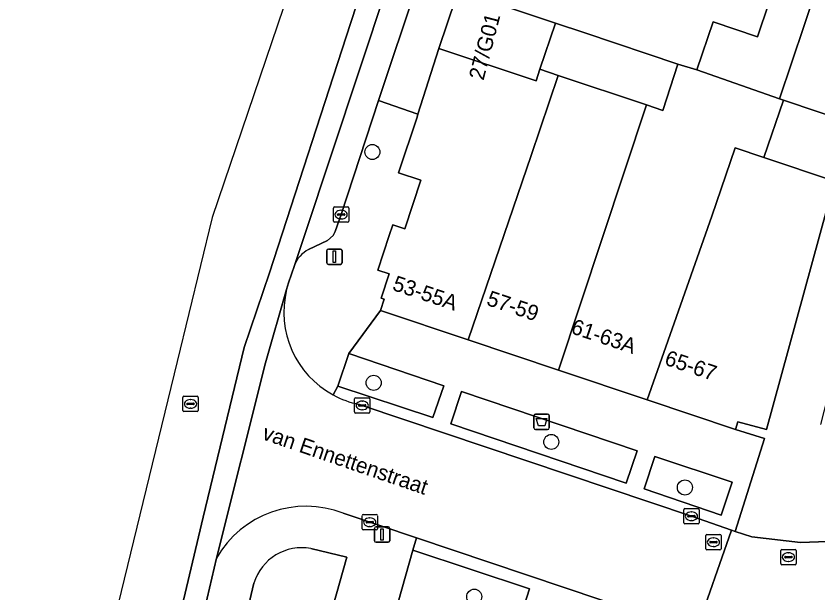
# Model space of a CAD drawing. Extents: x 163147 to 163550, y 380933 to 381639.
# Drawn here: x 163202 to 163254.1, y 381476.8 to 381514.3 of the extents above; entities that cross this region are included whole.
import ezdxf

# ---------------------------------------------------------------- set-up
doc = ezdxf.new("R2010")
doc.units = 0
for name, color, linetype in [('IMGEO_Afvalbak', 7, 'Continuous'), ('IMGEO_Boom', 7, 'Continuous'), ('IMGEO_Erf', 7, 'Continuous'), ('IMGEO_Fietspad_gesloten', 7, 'Continuous'), ('IMGEO_Groenvoorziening', 7, 'Continuous'), ('IMGEO_Kolk', 7, 'Continuous'), ('IMGEO_Lichtmast', 7, 'Continuous'), ('IMGEO_Openbare_ruimte_label', 7, 'Continuous'), ('IMGEO_Pand', 7, 'Continuous'), ('IMGEO_Pand_nummerreeks', 7, 'Continuous'), ('IMGEO_Parkeervlak_open', 7, 'Continuous'), ('IMGEO_Rijbaan_lokaal_gesloten', 7, 'Continuous'), ('IMGEO_Rijbaan_lokaal_open', 7, 'Continuous'), ('IMGEO_Rioolput', 7, 'Continuous'), ('IMGEO_Voetpad_open', 7, 'Continuous')]:
    doc.layers.add(name, color=color, linetype=linetype)

msp = doc.modelspace()

# ---------------------------------------------------------------- linework, layer by layer
at = {"layer": 'IMGEO_Afvalbak'}
for p, q in [((163235.638, 381487.484), (163235.638, 381488.284)), ((163235.638, 381488.284), (163235.638, 381487.484)), ((163235.738, 381488.384), (163236.528, 381488.384)), ((163236.528, 381488.384), (163235.738, 381488.384)), ((163236.628, 381488.284), (163236.628, 381487.484)), ((163236.628, 381487.484), (163236.628, 381488.284)), ((163236.528, 381487.384), (163235.738, 381487.384)), ((163235.738, 381487.384), (163236.528, 381487.384))]:
    msp.add_line(p, q, dxfattribs=at)
msp.add_lwpolyline([(163235.781, 381488.098), (163236.485, 381488.098), (163236.336, 381487.628), (163235.93, 381487.628), (163235.781, 381488.098)], dxfattribs=at)
for centre, start, end in [((163235.738, 381488.284), 90, 180), ((163235.738, 381488.284), 90, 180), ((163236.528, 381488.284), 0, 90), ((163236.528, 381488.284), 360, 90), ((163235.738, 381487.484), 180, 270), ((163235.738, 381487.484), 180, 270), ((163236.528, 381487.484), 270, 0), ((163236.528, 381487.484), 270, 0)]:
    msp.add_arc(centre, 0.1, start, end, dxfattribs=at)
at = {"layer": 'IMGEO_Boom'}
for centre in [(163225.133, 381505.418), (163225.215, 381490.417), (163236.765, 381486.575), (163245.454, 381483.615), (163231.756, 381476.519)]:
    msp.add_circle(centre, 0.489, dxfattribs=at)
at = {"layer": 'IMGEO_Erf'}
msp.add_lwpolyline([(163246.236, 381510.75), (163247.285, 381513.875), (163250.175, 381512.905), (163250.348, 381513.422), (163251.51, 381516.885), (163254.007, 381516.046), (163251.602, 381508.881)], close=True, dxfattribs=at)
msp.add_lwpolyline([(163230.707, 381515.914), (163237.033, 381513.798), (163238.938, 381513.161), (163244.993, 381511.135), (163246.236, 381510.75), (163251.598, 381508.87), (163251.856, 381508.783), (163256.442, 381507.243), (163258.87, 381505.636), (163254.277, 381487.7)], dxfattribs=at)
at = {"layer": 'IMGEO_Fietspad_gesloten'}
for points in [[(163205.141, 381437.39), (163214.084, 381475.132), (163214.995, 381479.021), (163218.191, 381491.718), (163219.555, 381496.475), (163219.682, 381496.916), (163220.06, 381498.046), (163220.71, 381500), (163238.567, 381553.72), (163239.892, 381557.795), (163241.214, 381561.974), (163253.553, 381600.588)], [(163241.568, 381568.239), (163223.711, 381513.764), (163218.451, 381497.565), (163216.801, 381492.716), (163214.12, 381481.676), (163206.489, 381449.486), (163203.704, 381437.827), (163203.421, 381436.022), (163203.421, 381430.45), (163203.421, 381421.474), (163203.421, 381419.565), (163202.361, 381414.066), (163200.997, 381406.978), (163199.813, 381399.806), (163199.503, 381397.64), (163197.853, 381391.449), (163194.244, 381378.759), (163188.546, 381358.485), (163166.425, 381280.691)]]:
    msp.add_lwpolyline(points, dxfattribs=at)
at = {"layer": 'IMGEO_Groenvoorziening'}
for points in [[(163222.877, 381490.201), (163229.069, 381488.157), (163229.781, 381490.227), (163223.609, 381492.317)], [(163230.937, 381489.856), (163230.237, 381487.754), (163241.634, 381483.898), (163242.347, 381485.989)], [(163243.493, 381485.624), (163242.803, 381483.526), (163247.804, 381481.823), (163248.533, 381483.952)], [(163227.756, 381479.535), (163226.814, 381476.166), (163234.397, 381474.039), (163235.34, 381477.027)]]:
    msp.add_lwpolyline(points, close=True, dxfattribs=at)
for points in [[(163216.59, 381473.889), (163221.65, 381472.636), (163223.461, 381479.079), (163221.135, 381479.642)], [(163217.433, 381477.396), (163216.59, 381473.889)]]:
    msp.add_lwpolyline(points, dxfattribs=at)
msp.add_arc((163220.535, 381476.457), 3.241, 79.3331, 163.1572, dxfattribs=at)
at = {"layer": 'IMGEO_Kolk'}
for p, q in [((163222.597, 381500.922), (163222.597, 381501.774)), ((163222.672, 381501.848), (163223.524, 381501.848)), ((163223.085, 381501.628), (163223.11, 381501.628)), ((163223.598, 381501.774), (163223.598, 381500.922)), ((163222.856, 381501.342), (163222.856, 381501.354)), ((163223.294, 381501.305), (163222.896, 381501.305)), ((163222.899, 381501.391), (163223.297, 381501.391)), ((163223.108, 381501.068), (163223.083, 381501.068)), ((163223.34, 381501.354), (163223.34, 381501.342)), ((163223.524, 381500.848), (163222.672, 381500.848)), ((163224.045, 381489.447), (163224.897, 381489.447)), ((163223.97, 381488.521), (163223.97, 381489.373)), ((163224.229, 381488.941), (163224.229, 381488.953)), ((163224.272, 381488.99), (163224.67, 381488.99)), ((163224.458, 381489.227), (163224.483, 381489.227)), ((163224.713, 381488.953), (163224.713, 381488.941)), ((163224.971, 381489.373), (163224.971, 381488.521)), ((163224.897, 381488.447), (163224.045, 381488.447)), ((163224.667, 381488.904), (163224.269, 381488.904)), ((163224.481, 381488.667), (163224.456, 381488.667)), ((163245.38, 381481.319), (163245.38, 381482.171)), ((163245.455, 381482.245), (163246.307, 381482.245)), ((163246.381, 381482.171), (163246.381, 381481.319)), ((163224.46, 381480.931), (163224.46, 381481.783)), ((163224.535, 381481.857), (163225.387, 381481.857)), ((163224.948, 381481.637), (163224.973, 381481.637)), ((163225.461, 381481.783), (163225.461, 381480.931)), ((163245.639, 381481.739), (163245.639, 381481.751)), ((163246.077, 381481.702), (163245.679, 381481.702)), ((163245.682, 381481.788), (163246.08, 381481.788)), ((163245.868, 381482.025), (163245.893, 381482.025)), ((163246.123, 381481.751), (163246.123, 381481.739)), ((163224.719, 381481.351), (163224.719, 381481.363)), ((163225.157, 381481.314), (163224.759, 381481.314)), ((163224.762, 381481.4), (163225.16, 381481.4)), ((163225.203, 381481.363), (163225.203, 381481.351)), ((163246.307, 381481.245), (163245.455, 381481.245)), ((163245.891, 381481.465), (163245.866, 381481.465)), ((163225.387, 381480.857), (163224.535, 381480.857)), ((163224.971, 381481.077), (163224.946, 381481.077))]:
    msp.add_line(p, q, dxfattribs=at)
for points in [[(163222.597, 381500.922), (163222.597, 381501.774)], [(163222.672, 381501.848), (163223.524, 381501.848)], [(163223.598, 381501.774), (163223.598, 381500.922)], [(163223.524, 381500.848), (163222.672, 381500.848)], [(163224.045, 381489.447), (163224.897, 381489.447)], [(163223.97, 381488.521), (163223.97, 381489.373)], [(163224.971, 381489.373), (163224.971, 381488.521)], [(163224.897, 381488.447), (163224.045, 381488.447)], [(163245.38, 381481.319), (163245.38, 381482.171)], [(163245.455, 381482.245), (163246.307, 381482.245)], [(163246.381, 381482.171), (163246.381, 381481.319)], [(163224.46, 381480.931), (163224.46, 381481.783)], [(163224.535, 381481.857), (163225.387, 381481.857)], [(163225.461, 381481.783), (163225.461, 381480.931)], [(163246.307, 381481.245), (163245.455, 381481.245)], [(163225.387, 381480.857), (163224.535, 381480.857)]]:
    msp.add_lwpolyline(points, dxfattribs=at)
for centre, radius, start, end in [((163222.674, 381501.772), 0.0765, 91.552, 178.448), ((163222.674, 381501.772), 0.0765, 91.552, 178.448), ((163223.522, 381501.772), 0.0765, 1.552, 88.448), ((163223.522, 381501.772), 0.0765, 1.552, 88.448), ((163222.674, 381500.924), 0.0765, 181.552, 268.448), ((163222.674, 381500.924), 0.0765, 181.552, 268.448), ((163222.896, 381501.351), 0.0403, 85.8775, 175.7526), ((163222.893, 381501.341), 0.0366, 178.938, 274.7102), ((163223.297, 381501.348), 0.043, 264.8664, 352.4533), ((163223.301, 381501.353), 0.0386, 1.7309, 96.639), ((163223.522, 381500.924), 0.0765, 271.552, 358.448), ((163223.522, 381500.924), 0.0765, 271.552, 358.448), ((163224.047, 381489.371), 0.0765, 91.552, 178.448), ((163224.047, 381489.371), 0.0765, 91.552, 178.448), ((163224.895, 381489.371), 0.0765, 1.552, 88.448), ((163224.895, 381489.371), 0.0765, 1.552, 88.448), ((163224.269, 381488.95), 0.0403, 85.8775, 175.7526), ((163224.266, 381488.94), 0.0366, 178.938, 274.7102), ((163224.67, 381488.947), 0.043, 264.8664, 352.4533), ((163224.674, 381488.952), 0.0386, 1.7309, 96.639), ((163224.047, 381488.523), 0.0765, 181.552, 268.448), ((163224.047, 381488.523), 0.0765, 181.552, 268.448), ((163224.895, 381488.523), 0.0765, 271.552, 358.448), ((163224.895, 381488.523), 0.0765, 271.552, 358.448), ((163245.457, 381482.169), 0.0765, 91.552, 178.448), ((163245.457, 381482.169), 0.0765, 91.552, 178.448), ((163246.305, 381482.169), 0.0765, 1.552, 88.448), ((163246.305, 381482.169), 0.0765, 1.552, 88.448), ((163224.537, 381481.781), 0.0765, 91.552, 178.448), ((163224.537, 381481.781), 0.0765, 91.552, 178.448), ((163225.385, 381481.781), 0.0765, 1.552, 88.448), ((163225.385, 381481.781), 0.0765, 1.552, 88.448), ((163245.679, 381481.748), 0.0403, 85.8775, 175.7526), ((163245.676, 381481.738), 0.0366, 178.938, 274.7102), ((163246.08, 381481.745), 0.043, 264.8664, 352.4533), ((163246.084, 381481.75), 0.0386, 1.7309, 96.639), ((163224.759, 381481.36), 0.0403, 85.8775, 175.7526), ((163224.756, 381481.35), 0.0366, 178.938, 274.7102), ((163225.16, 381481.357), 0.043, 264.8664, 352.4533), ((163225.164, 381481.362), 0.0386, 1.7309, 96.639), ((163245.457, 381481.321), 0.0765, 181.552, 268.448), ((163245.457, 381481.321), 0.0765, 181.552, 268.448), ((163246.305, 381481.321), 0.0765, 271.552, 358.448), ((163246.305, 381481.321), 0.0765, 271.552, 358.448), ((163224.537, 381480.933), 0.0765, 181.552, 268.448), ((163224.537, 381480.933), 0.0765, 181.552, 268.448), ((163225.385, 381480.933), 0.0765, 271.552, 358.448), ((163225.385, 381480.933), 0.0765, 271.552, 358.448)]:
    msp.add_arc(centre, radius, start, end, dxfattribs=at)
for centre, major_axis, ratio, start_param, end_param in [((163223.084, 381501.348), (-0.387, 0.002), 0.722429, 4.712389, 7.853982), ((163223.109, 381501.348), (-0.39, 0.002), 0.717154, 1.570796, 4.712389), ((163224.457, 381488.947), (-0.387, 0.002), 0.722429, 4.712389, 7.853982), ((163224.482, 381488.947), (-0.39, 0.002), 0.717154, 1.570796, 4.712389), ((163224.947, 381481.357), (-0.387, 0.002), 0.722429, 4.712389, 7.853982), ((163224.972, 381481.357), (-0.39, 0.002), 0.717154, 1.570796, 4.712389), ((163245.867, 381481.745), (-0.387, 0.002), 0.722429, 4.712389, 7.853982), ((163245.892, 381481.745), (-0.39, 0.002), 0.717154, 1.570796, 4.712389)]:
    msp.add_ellipse(centre, major_axis=major_axis, ratio=ratio, start_param=start_param, end_param=end_param, dxfattribs=at)
at = {"layer": 'IMGEO_Lichtmast'}
for p, q in [((163222.171, 381498.21), (163222.171, 381499.01)), ((163222.171, 381499.01), (163222.171, 381498.21)), ((163222.271, 381499.11), (163223.061, 381499.11)), ((163223.061, 381499.11), (163222.271, 381499.11)), ((163223.161, 381499.01), (163223.161, 381498.21)), ((163223.161, 381498.21), (163223.161, 381499.01)), ((163223.061, 381498.11), (163222.271, 381498.11)), ((163222.271, 381498.11), (163223.061, 381498.11)), ((163225.268, 381480.155), (163225.268, 381480.955)), ((163225.268, 381480.955), (163225.268, 381480.155)), ((163225.368, 381481.055), (163226.158, 381481.055)), ((163226.158, 381481.055), (163225.368, 381481.055)), ((163226.258, 381480.955), (163226.258, 381480.155)), ((163226.258, 381480.155), (163226.258, 381480.955)), ((163226.158, 381480.055), (163225.368, 381480.055)), ((163225.368, 381480.055), (163226.158, 381480.055))]:
    msp.add_line(p, q, dxfattribs=at)
for points in [[(163222.591, 381498.985), (163222.741, 381498.985), (163222.741, 381498.235), (163222.591, 381498.235), (163222.591, 381498.985)], [(163225.688, 381480.93), (163225.838, 381480.93), (163225.838, 381480.18), (163225.688, 381480.18), (163225.688, 381480.93)]]:
    msp.add_lwpolyline(points, dxfattribs=at)
for centre, start, end in [((163222.271, 381499.01), 90, 180), ((163222.271, 381499.01), 90, 180), ((163223.061, 381499.01), 0, 90), ((163223.061, 381499.01), 360, 90), ((163222.271, 381498.21), 180, 270), ((163222.271, 381498.21), 180, 270), ((163223.061, 381498.21), 270, 0), ((163223.061, 381498.21), 270, 0), ((163225.368, 381480.955), 90, 180), ((163225.368, 381480.955), 90, 180), ((163226.158, 381480.955), 0, 90), ((163226.158, 381480.955), 360, 90), ((163225.368, 381480.155), 180, 270), ((163225.368, 381480.155), 180, 270), ((163226.158, 381480.155), 270, 0), ((163226.158, 381480.155), 270, 0)]:
    msp.add_arc(centre, 0.1, start, end, dxfattribs=at)
at = {"layer": 'IMGEO_Pand'}
for points in [[(163254.007, 381516.046), (163251.51, 381516.885), (163250.348, 381513.422), (163250.175, 381512.905), (163247.285, 381513.875), (163246.236, 381510.75), (163251.602, 381508.881)], [(163229.448, 381512.152), (163235.774, 381510.036), (163236.027, 381510.792), (163237.033, 381513.798), (163230.707, 381515.914), (163230.55, 381515.445)], [(163244.993, 381511.135), (163238.938, 381513.161), (163237.033, 381513.798), (163236.027, 381510.792), (163237.222, 381510.392), (163242.946, 381508.477), (163244.021, 381508.121)], [(163235.451, 381505.198), (163237.222, 381510.392), (163236.027, 381510.792), (163235.774, 381510.036), (163229.448, 381512.152), (163228.097, 381507.872), (163228.037, 381507.687), (163226.827, 381504.068), (163228.287, 381503.58), (163227.233, 381500.431), (163226.453, 381500.688), (163226.232, 381499.996), (163225.479, 381497.747), (163226.224, 381497.497), (163225.697, 381495.921), (163225.9, 381495.853), (163225.655, 381495.122), (163231.365, 381493.21)], [(163251.856, 381508.783), (163251.598, 381508.87), (163246.236, 381510.75), (163244.993, 381511.135), (163244.021, 381508.121), (163242.946, 381508.477), (163237.235, 381491.244), (163243, 381489.314), (163247.194, 381501.256), (163248.716, 381505.698), (163250.582, 381505.06)], [(163231.365, 381493.21), (163237.235, 381491.244), (163242.946, 381508.477), (163237.222, 381510.392), (163235.451, 381505.198)], [(163251.856, 381508.783), (163250.582, 381505.06), (163255.189, 381503.512), (163256.442, 381507.243)], [(163255.189, 381503.512), (163250.582, 381505.06), (163248.716, 381505.698), (163247.194, 381501.256), (163243, 381489.314), (163248.735, 381487.393), (163248.9, 381487.887), (163250.764, 381487.376)]]:
    msp.add_lwpolyline(points, close=True, dxfattribs=at)
at = {"layer": 'IMGEO_Parkeervlak_open'}
for points in [[(163239.892, 381557.795), (163238.567, 381553.72), (163220.71, 381500), (163220.06, 381498.046)], [(163220.987, 381499.078), (163222.218, 381499.676), (163222.586, 381500), (163222.704, 381500.245), (163223.093, 381501.348), (163225.534, 381508.756), (163228.034, 381516.302), (163229.252, 381519.917), (163235.712, 381539.414), (163240.304, 381553.21), (163240.693, 381554.364)]]:
    msp.add_lwpolyline(points, dxfattribs=at)
msp.add_arc((163221.868, 381497.354), 1.936, 117.0739, 159.0622, dxfattribs=at)
at = {"layer": 'IMGEO_Rijbaan_lokaal_gesloten'}
for points in [[(163259.417, 381623.955), (163248.38, 381600.231), (163214.721, 381501.163), (163212.433, 381491.793), (163200.685, 381443.671), (163197.503, 381419.325), (163194.029, 381392.739), (163150.426, 381242.7), (163152.402, 381240.561), (163154.603, 381238.177), (163155.457, 381241.614)], [(163166.425, 381280.691), (163188.546, 381358.485), (163194.244, 381378.759), (163197.853, 381391.449), (163199.503, 381397.64), (163199.813, 381399.806), (163200.997, 381406.978), (163202.361, 381414.066), (163203.421, 381419.565), (163203.421, 381421.474), (163203.421, 381430.45), (163203.421, 381436.022), (163203.704, 381437.827), (163206.489, 381449.486), (163214.12, 381481.676), (163216.801, 381492.716), (163218.451, 381497.565), (163223.711, 381513.764), (163241.568, 381568.239), (163248.986, 381592.289), (163253.519, 381605.619), (163255.545, 381608.986), (163259.826, 381616.311)]]:
    msp.add_lwpolyline(points, dxfattribs=at)
at = {"layer": 'IMGEO_Rijbaan_lokaal_open'}
for points in [[(163219.555, 381496.475), (163218.191, 381491.718), (163214.995, 381479.021)], [(163223.236, 381481.936), (163228.003, 381480.333), (163242.361, 381475.506), (163243.815, 381475.014), (163246.169, 381474.213), (163248.478, 381480.841), (163245.876, 381481.744), (163224.466, 381488.945)], [(163224.466, 381488.945), (163224.254, 381489.019)], [(163257.917, 381476.713), (163259.249, 381476.896), (163259.453, 381476.921), (163259.772, 381476.964), (163259.34, 381480.286), (163259.216, 381480.261), (163257.16, 381480.189), (163255.891, 381480.145), (163252.977, 381480.049), (163249.798, 381480.397), (163248.73, 381480.753), (163248.478, 381480.841), (163246.169, 381474.213), (163246.738, 381474.018)]]:
    msp.add_lwpolyline(points, dxfattribs=at)
for centre, radius, start, end in [((163225.494, 381495.01), 6.117, 166.1397, 241.6159), ((163225.509, 381495.044), 6.155, 241.6482, 258.2367), ((163220.805, 381475.701), 6.692, 68.7034, 150.256)]:
    msp.add_arc(centre, radius, start, end, dxfattribs=at)
at = {"layer": 'IMGEO_Rioolput'}
for p, q in [((163212.805, 381488.62), (163212.805, 381489.472)), ((163212.88, 381489.546), (163213.732, 381489.546)), ((163213.806, 381489.472), (163213.806, 381488.62)), ((163213.064, 381489.04), (163213.064, 381489.052)), ((163213.502, 381489.003), (163213.104, 381489.003)), ((163213.107, 381489.089), (163213.505, 381489.089)), ((163213.293, 381489.326), (163213.318, 381489.326)), ((163213.548, 381489.052), (163213.548, 381489.04)), ((163213.732, 381488.546), (163212.88, 381488.546)), ((163213.316, 381488.766), (163213.291, 381488.766)), ((163246.805, 381479.634), (163246.805, 381480.486)), ((163246.88, 381480.56), (163247.732, 381480.56)), ((163247.064, 381480.054), (163247.064, 381480.066)), ((163247.107, 381480.103), (163247.505, 381480.103)), ((163247.293, 381480.34), (163247.318, 381480.34)), ((163247.548, 381480.066), (163247.548, 381480.054)), ((163247.806, 381480.486), (163247.806, 381479.634)), ((163247.732, 381479.56), (163246.88, 381479.56)), ((163247.502, 381480.017), (163247.104, 381480.017)), ((163247.316, 381479.78), (163247.291, 381479.78)), ((163251.761, 381479.591), (163252.613, 381479.591)), ((163251.686, 381478.665), (163251.686, 381479.517)), ((163251.945, 381479.085), (163251.945, 381479.097)), ((163252.383, 381479.048), (163251.985, 381479.048)), ((163251.988, 381479.134), (163252.386, 381479.134)), ((163252.174, 381479.371), (163252.199, 381479.371)), ((163252.429, 381479.097), (163252.429, 381479.085)), ((163252.687, 381479.517), (163252.687, 381478.665)), ((163252.613, 381478.591), (163251.761, 381478.591)), ((163252.197, 381478.811), (163252.172, 381478.811))]:
    msp.add_line(p, q, dxfattribs=at)
for points in [[(163212.805, 381488.62), (163212.805, 381489.472)], [(163212.88, 381489.546), (163213.732, 381489.546)], [(163213.806, 381489.472), (163213.806, 381488.62)], [(163213.732, 381488.546), (163212.88, 381488.546)], [(163246.805, 381479.634), (163246.805, 381480.486)], [(163246.88, 381480.56), (163247.732, 381480.56)], [(163247.806, 381480.486), (163247.806, 381479.634)], [(163247.732, 381479.56), (163246.88, 381479.56)], [(163251.761, 381479.591), (163252.613, 381479.591)], [(163251.686, 381478.665), (163251.686, 381479.517)], [(163252.687, 381479.517), (163252.687, 381478.665)], [(163252.613, 381478.591), (163251.761, 381478.591)]]:
    msp.add_lwpolyline(points, dxfattribs=at)
for centre, radius, start, end in [((163212.882, 381489.47), 0.0765, 91.552, 178.448), ((163212.882, 381489.47), 0.0765, 91.552, 178.448), ((163213.73, 381489.47), 0.0765, 1.552, 88.448), ((163213.73, 381489.47), 0.0765, 1.552, 88.448), ((163213.104, 381489.049), 0.0403, 85.8775, 175.7526), ((163213.101, 381489.039), 0.0366, 178.938, 274.7102), ((163213.505, 381489.046), 0.043, 264.8664, 352.4533), ((163213.509, 381489.051), 0.0386, 1.7309, 96.639), ((163212.882, 381488.622), 0.0765, 181.552, 268.448), ((163212.882, 381488.622), 0.0765, 181.552, 268.448), ((163213.73, 381488.622), 0.0765, 271.552, 358.448), ((163213.73, 381488.622), 0.0765, 271.552, 358.448), ((163246.882, 381480.484), 0.0765, 91.552, 178.448), ((163246.882, 381480.484), 0.0765, 91.552, 178.448), ((163247.104, 381480.063), 0.0403, 85.8775, 175.7526), ((163247.101, 381480.053), 0.0366, 178.938, 274.7102), ((163247.505, 381480.06), 0.043, 264.8664, 352.4533), ((163247.509, 381480.065), 0.0386, 1.7309, 96.639), ((163247.73, 381480.484), 0.0765, 1.552, 88.448), ((163247.73, 381480.484), 0.0765, 1.552, 88.448), ((163246.882, 381479.636), 0.0765, 181.552, 268.448), ((163246.882, 381479.636), 0.0765, 181.552, 268.448), ((163247.73, 381479.636), 0.0765, 271.552, 358.448), ((163247.73, 381479.636), 0.0765, 271.552, 358.448), ((163251.763, 381479.515), 0.0765, 91.552, 178.448), ((163251.763, 381479.515), 0.0765, 91.552, 178.448), ((163252.611, 381479.515), 0.0765, 1.552, 88.448), ((163252.611, 381479.515), 0.0765, 1.552, 88.448), ((163251.985, 381479.094), 0.0403, 85.8775, 175.7526), ((163251.982, 381479.084), 0.0366, 178.938, 274.7102), ((163252.386, 381479.091), 0.043, 264.8664, 352.4533), ((163252.39, 381479.096), 0.0386, 1.7309, 96.639), ((163251.763, 381478.667), 0.0765, 181.552, 268.448), ((163251.763, 381478.667), 0.0765, 181.552, 268.448), ((163252.611, 381478.667), 0.0765, 271.552, 358.448), ((163252.611, 381478.667), 0.0765, 271.552, 358.448)]:
    msp.add_arc(centre, radius, start, end, dxfattribs=at)
for centre, major_axis, ratio, start_param, end_param in [((163213.292, 381489.046), (-0.387, 0.002), 0.722429, 4.712389, 7.853982), ((163213.317, 381489.046), (-0.39, 0.002), 0.717154, 1.570796, 4.712389), ((163247.292, 381480.06), (-0.387, 0.002), 0.722429, 4.712389, 7.853982), ((163247.317, 381480.06), (-0.39, 0.002), 0.717154, 1.570796, 4.712389), ((163252.173, 381479.091), (-0.387, 0.002), 0.722429, 4.712389, 7.853982), ((163252.198, 381479.091), (-0.39, 0.002), 0.717154, 1.570796, 4.712389)]:
    msp.add_ellipse(centre, major_axis=major_axis, ratio=ratio, start_param=start_param, end_param=end_param, dxfattribs=at)
at = {"layer": 'IMGEO_Voetpad_open'}
for points in [[(163230.55, 381515.445), (163228.034, 381516.302), (163225.534, 381508.756), (163228.097, 381507.872), (163229.448, 381512.152)], [(163242.347, 381485.989), (163241.634, 381483.898), (163230.237, 381487.754), (163230.937, 381489.856)], [(163243.493, 381485.624), (163248.533, 381483.952), (163247.804, 381481.823), (163242.803, 381483.526)]]:
    msp.add_lwpolyline(points, close=True, dxfattribs=at)
for points in [[(163226.224, 381497.497), (163225.479, 381497.747), (163226.232, 381499.996), (163226.453, 381500.688), (163227.233, 381500.431), (163228.287, 381503.58), (163226.827, 381504.068), (163228.037, 381507.687), (163228.097, 381507.872), (163225.534, 381508.756), (163223.093, 381501.348), (163222.704, 381500.245), (163222.586, 381500), (163222.218, 381499.676), (163220.987, 381499.078)], [(163258.87, 381505.636), (163256.442, 381507.243), (163255.189, 381503.512), (163250.764, 381487.376), (163248.9, 381487.887), (163248.735, 381487.393), (163250.632, 381486.796), (163249.251, 381482.408), (163248.73, 381480.753), (163249.798, 381480.397), (163252.977, 381480.049), (163255.891, 381480.145), (163257.16, 381480.189), (163256.721, 381483.402), (163256.493, 381484.979), (163255.561, 381485.31)], [(163220.06, 381498.046), (163219.682, 381496.916), (163219.555, 381496.475)], [(163222.586, 381489.628), (163222.877, 381490.201), (163223.609, 381492.317), (163225.655, 381495.122), (163225.9, 381495.853), (163225.697, 381495.921), (163226.224, 381497.497)], [(163231.365, 381493.21), (163225.655, 381495.122), (163223.609, 381492.317), (163229.781, 381490.227), (163229.069, 381488.157), (163222.877, 381490.201), (163222.586, 381489.628)], [(163224.254, 381489.019), (163224.466, 381488.945), (163245.876, 381481.744), (163248.478, 381480.841), (163248.73, 381480.753), (163249.251, 381482.408), (163250.632, 381486.796), (163248.735, 381487.393), (163243, 381489.314), (163237.235, 381491.244), (163231.365, 381493.21)], [(163164.683, 381254.152), (163178.814, 381304.825), (163179.345, 381306.73), (163193.522, 381357.567), (163194.052, 381359.469), (163208.221, 381410.28), (163208.756, 381412.2), (163208.859, 381412.568), (163207.416, 381412.989), (163222.262, 381465.047), (163223.737, 381464.635), (163226.121, 381473.3), (163226.814, 381476.166), (163227.756, 381479.535), (163228.003, 381480.333), (163223.236, 381481.936)], [(163246.738, 381474.018), (163246.169, 381474.213), (163243.815, 381475.014), (163242.361, 381475.506), (163228.003, 381480.333), (163227.756, 381479.535), (163235.34, 381477.027), (163234.397, 381474.039), (163226.814, 381476.166), (163226.121, 381473.3), (163227.677, 381472.702), (163233.157, 381471.168), (163236.248, 381470.303), (163241.776, 381468.881)], [(163221.135, 381479.642), (163223.461, 381479.079), (163221.65, 381472.636), (163216.59, 381473.889), (163217.433, 381477.396)], [(163214.995, 381479.021), (163214.084, 381475.132)]]:
    msp.add_lwpolyline(points, dxfattribs=at)
for centre, radius, start, end in [((163221.868, 381497.354), 1.936, 117.0739, 159.0622), ((163225.494, 381495.01), 6.117, 166.1397, 241.6159), ((163225.509, 381495.044), 6.155, 241.6482, 258.2367), ((163220.805, 381475.701), 6.692, 68.7034, 150.256), ((163220.535, 381476.457), 3.241, 79.3331, 163.1572)]:
    msp.add_arc(centre, radius, start, end, dxfattribs=at)

# ---------------------------------------------------------------- texts
at = {"layer": 'IMGEO_Openbare_ruimte_label'}
msp.add_text('van Ennettenstraat', height=1, rotation=341.0939, dxfattribs=at).set_placement((163217.906, 381486.766))
at = {"layer": 'IMGEO_Pand_nummerreeks'}
for s, rotation, p in [('27/G01', 75.3791, (163232.353, 381510.028)), ('53-55A', 341.4877, (163226.372, 381496.463)), ('57-59', 341.4854, (163232.494, 381495.489)), ('61-63A', 341.4854, (163237.982, 381493.652)), ('65-67', 341.4877, (163244.064, 381491.615))]:
    msp.add_text(s, height=1, rotation=rotation, dxfattribs=at).set_placement(p)

doc.saveas('drawing.dxf')
